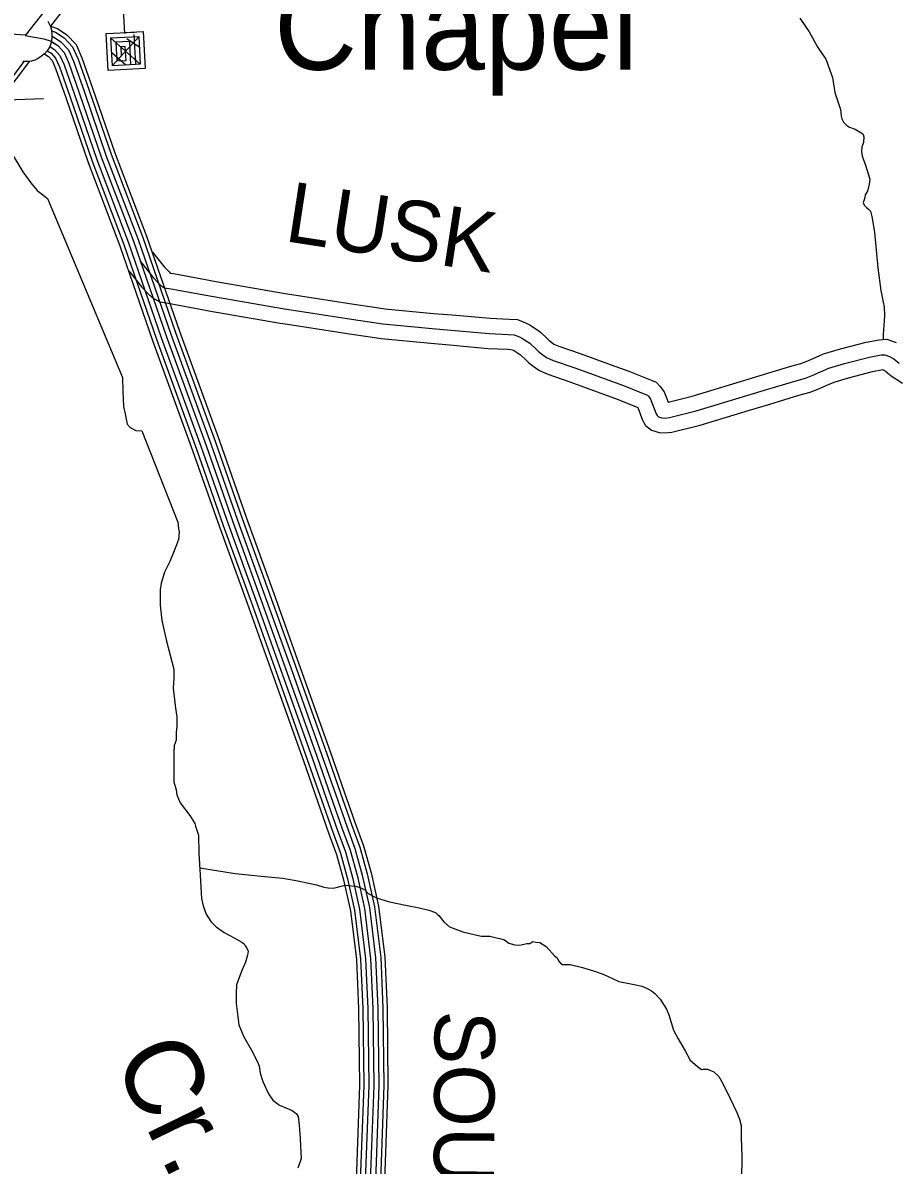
# Model space of a CAD drawing. Extents: x 1551132 to 1791609, y 378168 to 563823.
# Drawn here: x 1624306 to 1629673, y 428427 to 435445 of the extents above; entities that cross this region are included whole.
import ezdxf

# ---------------------------------------------------------------- set-up
doc = ezdxf.new("R2010")
doc.units = 0
for name, color, linetype in [('DESIGN - DRAINAGE - Bridges and Cross Drains Size Text', 7, 'Continuous'), ('DESIGN - ROW - Right-of-Way and Easement Labels', 7, 'Continuous'), ('DESIGN - TRANSPORTATION - Text', 7, 'Continuous'), ('DESIGN - UTILITIES - Cable (Underground) with Text', 7, 'Continuous'), ('SURVEY - CONTOURS - Index with Text', 7, 'Continuous'), ('SURVEY - DRAINAGE - Storm Sewer', 7, 'Continuous'), ('SURVEY - PROPERTY - Owners', 7, 'Continuous'), ('SURVEY - TRANSPORTATION - Roads', 7, 'Continuous'), ('SURVEY - VEGETATION - Features with Text', 7, 'Continuous')]:
    doc.layers.add(name, color=color, linetype=linetype)

msp = doc.modelspace()

# ---------------------------------------------------------------- linework, layer by layer
at = {"layer": 'DESIGN - TRANSPORTATION - Text'}
for points in [[(1629080.288, 435474.14), (1629139.495, 435389.354), (1629192.594, 435292.602), (1629241.934, 435221.95), (1629249.742, 435201.825), (1629257.501, 435175.691), (1629282.867, 435109.289), (1629295.975, 435016.961), (1629330.982, 434912.384), (1629334.59, 434872.266), (1629340.415, 434854.174), (1629350.232, 434834.023), (1629368.064, 434815.806), (1629385.956, 434803.598), (1629421.863, 434791.197), (1629451.704, 434772.855), (1629467.612, 434762.663), (1629469.579, 434758.638), (1629475.445, 434744.546), (1629473.112, 434710.503), (1629462.829, 434682.553), (1629460.554, 434654.519), (1629464.287, 434626.418), (1629485.753, 434570.083), (1629503.194, 434511.782), (1629510.928, 434483.639), (1629506.628, 434453.622), (1629496.211, 434411.646), (1629481.97, 434387.745), (1629479.812, 434371.736), (1629475.67, 434357.744), (1629471.512, 434341.761), (1629477.362, 434325.66), (1629493.195, 434307.46), (1629503.119, 434299.343), (1629515.011, 434287.192), (1629524.702, 434255.025), (1629539.777, 434158.672), (1629559.659, 433940.017), (1629578.301, 433799.53), (1629593.625, 433729.228), (1629599.35, 433701.11), (1629600.808, 433644.984), (1629593.692, 433530.823), (1629594.192, 433497.863)], [(1624104.671, 434862.829), (1624142.295, 434801.778), (1624223.06, 434668.666), (1624305.758, 434529.529), (1624355.14, 434462.877), (1624394.697, 434414.368), (1624418.539, 434396.084), (1624458.263, 434365.608), (1624917.868, 433266.596), (1624921.026, 433180.386), (1624924.134, 433088.158), (1624935.684, 433041.949), (1624947.092, 432979.697), (1624964.9, 432959.472), (1625000.749, 432941.063), (1625036.748, 432938.688), (1625259.426, 432377.223), (1625263.059, 432339.114), (1625266.851, 432317.03)], [(1625266.851, 432317.03), (1625262.393, 432270.979), (1625250.059, 432237.036), (1625231.593, 432191.127), (1625209.035, 432135.25), (1625176.369, 432069.448), (1625155.695, 432001.522), (1625149.303, 431961.504), (1625150.378, 431867.301), (1625159.47, 431773.016), (1625188.252, 431646.454), (1625211.427, 431560.035), (1625234.601, 431473.616), (1625234.076, 431419.515), (1625229.468, 431357.43), (1625244.284, 431235.027), (1625251.759, 431180.834), (1625253.192, 431122.699), (1625248.817, 431084.664), (1625248.367, 431038.58), (1625236.026, 431004.637), (1625233.576, 430958.561), (1625233.859, 430782.198), (1625249.375, 430731.93), (1625253.083, 430701.829), (1625272.633, 430653.528), (1625331.907, 430574.759), (1625363.456, 430526.333), (1625367.297, 430510.258), (1625386.764, 430453.94), (1625387.688, 430343.703), (1625396.38, 430209.333), (1625404.98, 430064.946), (1625414.554, 430020.762), (1625432.062, 429968.469), (1625461.645, 429924.076), (1625493.352, 429891.675), (1625543.051, 429857.091), (1625604.758, 429822.381), (1625652.532, 429795.831), (1625666.44, 429785.672), (1625672.323, 429773.58), (1625680.231, 429763.48), (1625690.023, 429741.338), (1625687.789, 429717.304), (1625675.348, 429673.344), (1625648.732, 429611.493), (1625619.966, 429535.632), (1625617.458, 429483.548), (1625616.833, 429419.429), (1625633.574, 429288.984), (1625664.865, 429214.507), (1625712.113, 429133.855), (1625747.429, 429061.337), (1625759.187, 429035.161), (1625764.762, 428991.01), (1625780.278, 428940.75), (1625815.561, 428864.223), (1625843.202, 428825.864), (1625882.934, 428795.388), (1625960.666, 428762.512), (1625978.557, 428750.304), (1625988.49, 428742.187), (1625998.34, 428726.053), (1626003.815, 428671.885), (1626011.015, 428589.641), (1626014.198, 428505.431), (1626015.823, 428467.338), (1625997.231, 428407.403)], [(1625393.538, 430253.209), (1625610.625, 430219.142), (1625790.562, 430199.241), (1625904.551, 430190.041), (1625996.449, 430173.058), (1626110.296, 430149.832), (1626156.187, 430135.332), (1626182.17, 430131.057), (1626214.169, 430128.715), (1626240.243, 430134.457), (1626262.31, 430140.24), (1626286.384, 430146.007), (1626326.391, 430143.59), (1626352.382, 430141.315), (1626384.307, 430130.965), (1626408.206, 430118.69), (1626427.997, 430096.439), (1626479.779, 430069.855), (1626559.586, 430044.971), (1626657.45, 430023.921), (1626741.348, 430007.02), (1626801.263, 429994.37), (1626843.154, 429979.911), (1626857.004, 429963.736), (1626862.97, 429959.661), (1626892.611, 429921.276), (1626928.344, 429890.842), (1627010.1, 429859.942), (1627123.914, 429832.708), (1627175.963, 429834.174), (1627209.904, 429825.799), (1627235.862, 429819.524), (1627265.802, 429811.199), (1627293.618, 429790.865), (1627329.543, 429780.473), (1627361.542, 429778.14), (1627403.666, 429787.723), (1627421.699, 429789.54), (1627439.823, 429801.374), (1627459.798, 429797.157), (1627483.789, 429794.907), (1627521.58, 429770.465), (1627573.045, 429711.813), (1627590.936, 429699.604), (1627598.761, 429681.487), (1627612.619, 429665.312), (1627622.561, 429659.195), (1627670.593, 429658.695), (1627746.483, 429641.878), (1627812.323, 429621.152), (1627866.18, 429602.56), (1627900.062, 429588.177), (1627969.794, 429555.393), (1628053.684, 429538.492), (1628111.607, 429525.867), (1628147.465, 429509.458), (1628169.364, 429497.208), (1628191.222, 429480.949), (1628222.905, 429446.548), (1628262.346, 429386.022), (1628276.004, 429349.804), (1628305.103, 429255.31), (1628334.61, 429202.892), (1628375.909, 429128.315), (1628407.384, 429071.872), (1628437.141, 429045.513), (1628462.966, 429025.204), (1628478.874, 429015.012), (1628486.898, 429016.937), (1628512.914, 429016.67), (1628552.78, 429000.22), (1628582.529, 428971.853), (1628610.079, 428923.468), (1628651.294, 428840.874), (1628694.443, 428750.239), (1628710.06, 428709.996), (1628721.676, 428669.795), (1628720.976, 428597.651), (1628725.826, 428479.356), (1628722.417, 428335.094)]]:
    msp.add_lwpolyline(points, dxfattribs=at)
at = {"layer": 'DESIGN - UTILITIES - Cable (Underground) with Text'}
for points in [[(1624914.288, 435669.366), (1624931.974, 435379.443)], [(1624931.316, 435390.31), (1624931.624, 435385.293), (1625045.502, 435391.236), (1625057.429, 435163.439), (1624829.674, 435151.511), (1624817.705, 435379.308), (1624988.559, 435388.244), (1624988.784, 435384.193)], [(1624989.309, 435374.077), (1624998.994, 435188.964), (1624856.649, 435181.479), (1624847.672, 435352.333), (1625018.526, 435361.268), (1625027.462, 435190.414), (1624970.527, 435187.464), (1624963.084, 435329.809), (1624877.64, 435325.316), (1624883.625, 435211.447), (1624940.559, 435214.439), (1624936.067, 435299.841), (1624907.599, 435298.349), (1624910.592, 435241.406)], [(1624848.639, 435349.516), (1625026.228, 435192.389)], [(1625020.285, 435361.402), (1624854.583, 435180.471)], [(1624945.05, 435348.726), (1625020.727, 435297.2)], [(1624853.215, 435262.131), (1624938.885, 435187.813)]]:
    msp.add_lwpolyline(points, dxfattribs=at)
at = {"layer": 'SURVEY - CONTOURS - Index with Text'}
for points in [[(1624473.571, 435562.273), (1624320.666, 435367.943), (1624434.655, 435346.342), (1624480.571, 435331.684), (1624520.32, 435305.083), (1624559.852, 435262.457), (1624589.077, 435197.922), (1624652.833, 435014.659), (1624789.938, 434615.94), (1624985.708, 434104.185), (1625186.57, 433522.203), (1625432.331, 432847.419), (1625596.576, 432378.182), (1625766.847, 431908.861), (1625931.226, 431449.641), (1626112.997, 430940.078), (1626199.961, 430692.363), (1626267.593, 430499.033), (1626317.917, 430362.054), (1626361.916, 430201.109), (1626405.439, 430004.095), (1626443.513, 429696.92), (1626457.538, 429390.079), (1626463.371, 428916.992), (1626441.646, 428330.043)], [(1624539.986, 435506.455), (1624475.404, 435424.361), (1624518.612, 435410.569), (1624576.994, 435371.501), (1624633.026, 435311.083), (1624669.683, 435230.123), (1624734.782, 435043.009), (1624871.461, 434645.541), (1625067.207, 434133.836), (1625268.301, 433551.187), (1625513.995, 432876.586), (1625678.258, 432407.299), (1625848.429, 431938.262), (1626012.883, 431478.825), (1626194.745, 430969.012), (1626281.793, 430721.047), (1626349.224, 430528.309), (1626400.59, 430388.488), (1626446.122, 430221.909), (1626490.996, 430018.812), (1626529.986, 429704.246), (1626544.227, 429392.596), (1626550.102, 428915.925), (1626528.361, 428328.335)], [(1624321.058, 435368.443), (1623785.904, 435405.318)], [(1624481.321, 435331.184), (1624520.32, 435305.083), (1624559.852, 435262.457), (1624589.077, 435197.922), (1624652.833, 435014.659), (1624789.938, 434615.94), (1624985.708, 434104.185), (1625186.57, 433522.203), (1625432.331, 432847.419), (1625596.576, 432378.182), (1625766.847, 431908.861), (1625931.226, 431449.641), (1626112.997, 430940.078), (1626199.961, 430692.363), (1626267.593, 430499.033), (1626317.917, 430362.054), (1626361.916, 430201.109), (1626405.439, 430004.095), (1626443.513, 429696.92), (1626457.538, 429390.079), (1626463.371, 428916.992), (1626441.646, 428330.043)], [(1624482.171, 435396.26), (1624507.77, 435388.085), (1624560.836, 435352.567), (1624612.168, 435297.224), (1624646.709, 435220.947), (1624711.424, 435034.926), (1624848.22, 434637.107), (1625043.982, 434125.386), (1625245.002, 433542.929), (1625490.721, 432868.27), (1625654.975, 432398.999), (1625825.171, 431929.887), (1625989.608, 431470.508), (1626171.445, 430960.762), (1626258.468, 430712.872), (1626325.958, 430519.959), (1626377.024, 430380.955), (1626422.122, 430215.984), (1626466.605, 430014.62), (1626505.337, 429702.154), (1626519.52, 429391.879), (1626525.386, 428916.225), (1626503.644, 428328.818)], [(1624485.071, 435362.793), (1624494.171, 435359.884), (1624540.578, 435328.825), (1624586.01, 435279.841), (1624617.893, 435209.43), (1624682.133, 435024.792), (1624819.079, 434626.524), (1625014.841, 434114.785), (1625215.786, 433532.562), (1625461.522, 432857.844), (1625625.776, 432388.59), (1625796.013, 431919.37), (1625960.417, 431460.075), (1626142.221, 430950.42), (1626229.219, 430702.613), (1626296.776, 430509.5), (1626347.466, 430371.505), (1626392.023, 430208.542), (1626436.022, 430009.354), (1626474.429, 429699.537), (1626488.529, 429390.979), (1626494.378, 428916.608), (1626472.645, 428329.435)], [(1624456.297, 435273.324), (1624479.804, 435257.598), (1624507.537, 435227.689), (1624531.445, 435174.896), (1624594.243, 434994.391), (1624731.656, 434594.773), (1624927.435, 434082.984), (1625128.138, 433501.478), (1625373.94, 432826.568), (1625538.178, 432357.365), (1625708.524, 431887.836), (1625872.844, 431428.774), (1626054.548, 430919.394), (1626141.454, 430671.854), (1626209.228, 430478.107), (1626258.81, 430343.154), (1626301.709, 430186.233), (1626344.274, 429993.57), (1626381.69, 429691.687), (1626395.556, 429388.279), (1626401.356, 428917.758), (1626379.647, 428331.268)], [(1624471.855, 435300.216), (1624500.062, 435281.341), (1624533.695, 435245.073), (1624560.261, 435186.413), (1624623.534, 435004.525), (1624760.797, 434605.356), (1624956.576, 434093.585), (1625157.354, 433511.845), (1625403.14, 432836.994), (1625567.377, 432367.773), (1625737.681, 431898.353), (1625902.035, 431439.207), (1626083.772, 430929.736), (1626170.704, 430682.113), (1626238.41, 430488.566), (1626288.367, 430352.604), (1626331.808, 430193.675), (1626374.857, 429998.837), (1626412.597, 429694.304), (1626426.547, 429389.179), (1626432.363, 428917.375), (1626410.647, 428330.651)], [(1624438.222, 435253.123), (1624442.089, 435251.89), (1624462.996, 435237.898), (1624485.837, 435213.272), (1624507.537, 435165.346), (1624569.935, 434985.983), (1624707.482, 434585.997), (1624903.269, 434074.193), (1625103.897, 433492.877), (1625349.724, 432817.918), (1625513.953, 432348.731), (1625684.324, 431879.119), (1625848.628, 431420.124), (1626030.307, 430910.81), (1626117.18, 430663.354), (1626185.028, 430469.424), (1626234.294, 430335.312), (1626276.734, 430180.066), (1626318.9, 429989.203), (1626356.049, 429689.512), (1626369.848, 429387.537), (1626375.639, 428918.075), (1626353.931, 428331.776)]]:
    msp.add_lwpolyline(points, dxfattribs=at)
at = {"layer": 'SURVEY - DRAINAGE - Storm Sewer'}
msp.add_line((1624205.469, 434972.691), (1624432.439, 434980.583), dxfattribs=at)
at = {"layer": 'SURVEY - PROPERTY - Owners'}
for points in [[(1625103.289, 434036.517), (1625177.046, 433942.781), (1625205.195, 433914.172), (1625211.653, 433907.613), (1625232.111, 433904.213), (1625460.597, 433862.271), (1625469.064, 433860.796), (1625917.536, 433782.735), (1625959.969, 433776.194), (1626340.935, 433717.409), (1626454.09, 433699.992), (1626530.305, 433688.267), (1626829.615, 433660.133), (1626945.287, 433649.966), (1627177.607, 433629.541), (1627294.637, 433624.657), (1627346.086, 433621.399), (1627396.135, 433602.173), (1627421.043, 433589.473), (1627480.141, 433550.805), (1627486.749, 433544.597), (1627528.907, 433504.904), (1627538.448, 433495.054), (1627556.723, 433480.77), (1627570.331, 433471.537), (1627599.338, 433459.27), (1627730.585, 433413.602), (1627899.698, 433351.925), (1628030.487, 433304.224), (1628163.092, 433250.764), (1628197.399, 433237.581), (1628221.807, 433212.789), (1628247.923, 433178.654), (1628271.564, 433114.586), (1628419.361, 433151.245), (1628717.587, 433241.531), (1628836.759, 433277.599), (1629025.113, 433334.776), (1629087.795, 433351.368), (1629121.061, 433364.385), (1629181.91, 433391.285), (1629226.95, 433411.194), (1629330.865, 433442.804), (1629488.503, 433483.005), (1629568.476, 433497.922), (1629614.958, 433501.789), (1629673.923, 433481.621)], [(1625029.191, 433978.198), (1625106.18, 433880.363), (1625137.996, 433848.028), (1625155.896, 433829.845), (1625177.845, 433817.644), (1625215.87, 433811.327), (1625443.989, 433769.452), (1625902.262, 433689.683), (1626326.577, 433624.215), (1626518.714, 433594.648), (1626821.073, 433566.222), (1627171.507, 433535.421), (1627289.687, 433530.488), (1627325.737, 433528.205), (1627357.711, 433515.921), (1627373.677, 433507.779), (1627421.601, 433476.42), (1627462.7, 433437.727), (1627475.258, 433424.769), (1627501.157, 433404.518), (1627525.082, 433388.293), (1627565.448, 433371.226), (1627698.936, 433324.774), (1627996.696, 433216.18), (1628128.551, 433163.021), (1628144.534, 433156.879), (1628150.5, 433150.82), (1628164.392, 433132.661), (1628197.783, 433042.167), (1628203.682, 433032.059), (1628213.682, 433024), (1628233.298, 433018.158), (1628254.448, 433016.95), (1628279.772, 433019.475), (1628444.385, 433060.301), (1628864.109, 433187.363), (1629050.879, 433244.057), (1629117.128, 433261.59), (1629157.318, 433277.316), (1629259.849, 433322.642), (1629356.247, 433351.968), (1629508.819, 433390.877), (1629581.059, 433404.353), (1629603.108, 433406.186), (1629633.091, 433395.927), (1629659.015, 433379.685), (1629690.881, 433353.368)], [(1624957.909, 433922.097), (1625038.007, 433820.319), (1625073.348, 433784.402), (1625100.414, 433756.901), (1625147.496, 433730.734), (1625200.245, 433721.967), (1625428.014, 433680.157), (1625437.314, 433678.532), (1625887.57, 433600.164), (1625931.769, 433593.347), (1626312.76, 433534.563), (1626425.958, 433517.145), (1626507.564, 433504.587), (1626812.857, 433475.886), (1626929.087, 433465.669), (1627165.64, 433444.877), (1627284.929, 433439.894), (1627306.162, 433438.552), (1627320.745, 433432.952), (1627328.111, 433429.194), (1627365.252, 433404.893), (1627399.01, 433373.109), (1627414.468, 433357.159), (1627447.709, 433331.166), (1627481.549, 433308.216), (1627532.848, 433286.523), (1627668.495, 433239.322), (1627836.316, 433178.121), (1627964.188, 433131.478), (1628086.31, 433082.243), (1628115.434, 433003.308), (1628133.759, 432971.907), (1628170.675, 432942.156), (1628217.557, 432928.198), (1628256.389, 432925.981), (1628272.456, 432927.589), (1628295.263, 432929.856), (1628468.459, 432972.816), (1628771.186, 433064.46), (1628890.416, 433100.553), (1629075.662, 433156.779), (1629145.344, 433175.221), (1629192.193, 433193.555), (1629256.708, 433222.073), (1629291.499, 433237.456), (1629380.663, 433264.582), (1629528.36, 433302.25), (1629591.992, 433314.117), (1629593.817, 433313.492), (1629605.833, 433305.967), (1629632.399, 433284.025), (1629637.399, 433279.899), (1629713.047, 433231.507)]]:
    msp.add_lwpolyline(points, dxfattribs=at)
at = {"layer": 'SURVEY - TRANSPORTATION - Roads'}
for points in [[(1624166.595, 435009.417), (1624315.125, 435207.155)], [(1624185.378, 434991.608), (1624348.557, 435208.839)]]:
    msp.add_lwpolyline(points, dxfattribs=at)
at = {"layer": 'SURVEY - VEGETATION - Features with Text'}
msp.add_lwpolyline([(1624459.547, 435454.77), (1624468.146, 435438.336), (1624476.788, 435421.861), (1624482.321, 435400.86), (1624485.363, 435373.476), (1624485.029, 435354.292), (1624482.238, 435332.95), (1624475.504, 435310.408), (1624468.913, 435290.591), (1624455.83, 435272.332), (1624440.064, 435253.99), (1624421.822, 435239.748), (1624399.564, 435225.214), (1624379.24, 435215.797), (1624359.565, 435210.422), (1624338.341, 435206.872), (1624305.742, 435207.664)], dxfattribs=at)

# ---------------------------------------------------------------- texts
at = {"layer": 'DESIGN - DRAINAGE - Bridges and Cross Drains Size Text'}
msp.add_text('Cr.', height=475.0077, rotation=295.9656111, dxfattribs=at).set_placement((1624857.488, 429079.847))
at = {"layer": 'DESIGN - ROW - Right-of-Way and Easement Labels'}
for s, height, rotation, p in [('LUSK', 369.9917, 351.2496389, (1625907.062, 434104.936)), ('SOUTHPORT', 370.0097, 269.6601, (1626837.729, 429377.479))]:
    msp.add_text(s, height=height, rotation=rotation, dxfattribs=at).set_placement(p)
at = {"layer": 'SURVEY - VEGETATION - Features with Text'}
msp.add_text('Chapel', height=527.9876, rotation=0.0000333, dxfattribs=at).set_placement((1625850.38, 435156.946))

doc.saveas('drawing.dxf')
